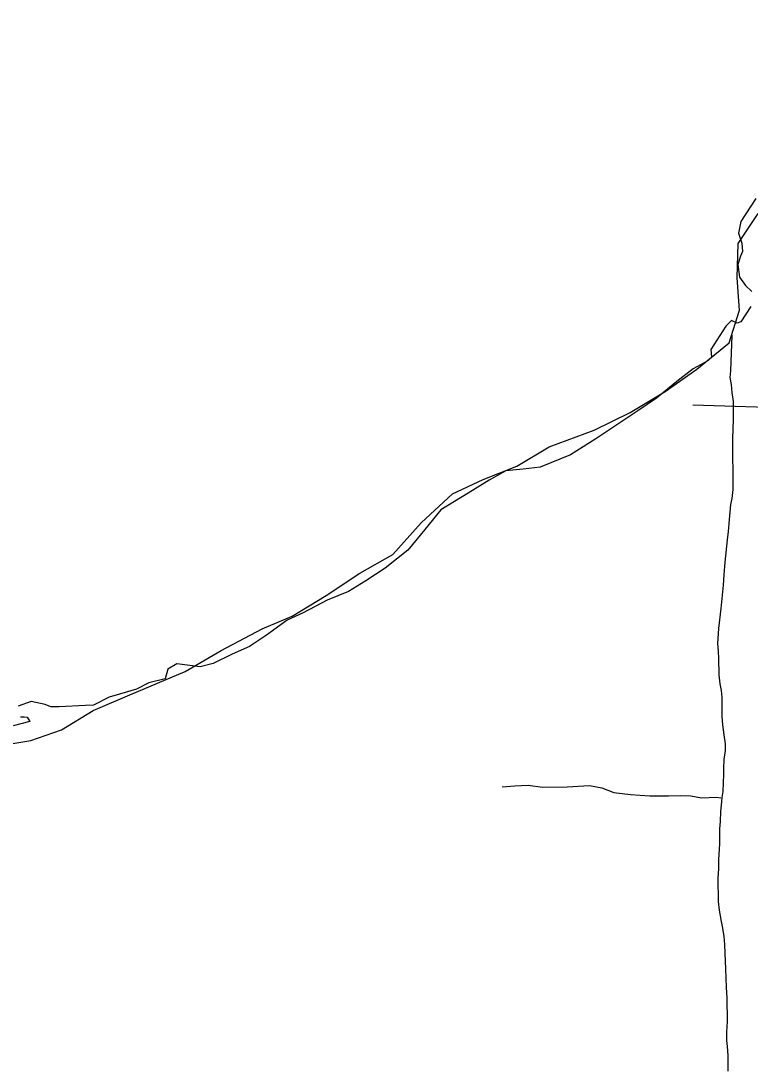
# Model space of a CAD drawing. Extents: x 0 to 34, y 0 to 22.
# Drawn here: x 4.264 to 4.4941, y 15.1527 to 15.4831 of the extents above; entities that cross this region are included whole.
import ezdxf

# ---------------------------------------------------------------- set-up
doc = ezdxf.new("R2010")
doc.units = 0
for name, color, linetype in [('GM_X_Corporation', 7, 'Continuous'), ('GM_X_Major_Lake', 7, 'Continuous'), ('GM_X_Minor_River', 7, 'Continuous'), ('GM_X_Township_Road', 7, 'Continuous')]:
    doc.layers.add(name, color=color, linetype=linetype)

msp = doc.modelspace()

# ---------------------------------------------------------------- linework, layer by layer
at = {"layer": 'GM_X_Corporation'}
for points in [[(4.49588, 15.42708), (4.49117, 15.41988), (4.4904, 15.4162), (4.49143, 15.41302), (4.49168, 15.41037), (4.491, 15.40891), (4.49018, 15.40627), (4.49078, 15.40224), (4.49263, 15.39965), (4.4946, 15.39777)], [(4.49588, 15.42708), (4.49117, 15.41988), (4.4904, 15.4162), (4.49143, 15.41302), (4.49168, 15.41037), (4.491, 15.40891), (4.49018, 15.40627), (4.49078, 15.40224), (4.49263, 15.39965), (4.4946, 15.39777)], [(4.49434, 15.39297), (4.49117, 15.38817), (4.48997, 15.38774), (4.48817, 15.38859), (4.48637, 15.3868), (4.48174, 15.37942), (4.48191, 15.37702), (4.48071, 15.37583), (4.47608, 15.37338), (4.47095, 15.36938), (4.4645, 15.36406), (4.45862, 15.36006), (4.4454, 15.35123), (4.43743, 15.34617), (4.42783, 15.34231), (4.42251, 15.34171), (4.41703, 15.34111), (4.41171, 15.3382), (4.40511, 15.33408), (4.39654, 15.32885), (4.39149, 15.3226), (4.38611, 15.31611), (4.3789, 15.3104), (4.37283, 15.30641), (4.36731, 15.30305), (4.36068, 15.30032), (4.35309, 15.29632), (4.34796, 15.29404), (4.34151, 15.28925), (4.33612, 15.28574), (4.33063, 15.28325), (4.32462, 15.28034), (4.3206, 15.27931), (4.31323, 15.28026), (4.3104, 15.27854), (4.30946, 15.27546), (4.30431, 15.27426), (4.30046, 15.27228), (4.29506, 15.27066), (4.2918, 15.26971), (4.28692, 15.26723), (4.28434, 15.26714), (4.27603, 15.26663), (4.27346, 15.26663), (4.27166, 15.2674), (4.2672, 15.26834), (4.26309, 15.26688)], [(4.49434, 15.39297), (4.49117, 15.38817), (4.48997, 15.38774), (4.48817, 15.38859), (4.48637, 15.3868), (4.48174, 15.37942), (4.48191, 15.37702), (4.48071, 15.37583), (4.47608, 15.37338), (4.47095, 15.36938), (4.4645, 15.36406), (4.45862, 15.36006), (4.4454, 15.35123), (4.43743, 15.34617), (4.42783, 15.34231), (4.42251, 15.34171), (4.41703, 15.34111), (4.41171, 15.3382), (4.40511, 15.33408), (4.39654, 15.32885), (4.39149, 15.3226), (4.38611, 15.31611), (4.3789, 15.3104), (4.37283, 15.30641), (4.36731, 15.30305), (4.36068, 15.30032), (4.35309, 15.29632), (4.34796, 15.29404), (4.34151, 15.28925), (4.33612, 15.28574), (4.33063, 15.28325), (4.32462, 15.28034), (4.3206, 15.27931), (4.31323, 15.28026), (4.3104, 15.27854), (4.30946, 15.27546), (4.30431, 15.27426), (4.30046, 15.27228), (4.29506, 15.27066), (4.2918, 15.26971), (4.28692, 15.26723), (4.28434, 15.26714), (4.27603, 15.26663), (4.27346, 15.26663), (4.27166, 15.2674), (4.2672, 15.26834), (4.26309, 15.26688)], [(4.26386, 15.26354), (4.26497, 15.26354), (4.266, 15.26337), (4.26677, 15.262), (4.26154, 15.26063)], [(4.26386, 15.26354), (4.26497, 15.26354), (4.266, 15.26337), (4.26677, 15.262), (4.26154, 15.26063)]]:
    msp.add_lwpolyline(points, dxfattribs=at)
at = {"layer": 'GM_X_Major_Lake'}
for points in [[(4.3903, 15.32476), (4.40016, 15.33388), (4.40982, 15.33844), (4.42043, 15.34262), (4.43067, 15.3487), (4.44488, 15.35402), (4.45625, 15.35952), (4.46724, 15.36617), (4.47729, 15.3732), (4.48752, 15.38156), (4.49074, 15.39181), (4.48998, 15.40207), (4.49036, 15.41289), (4.49661, 15.42239), (4.50703, 15.42144), (4.51765, 15.42847), (4.52788, 15.43512), (4.53868, 15.44252), (4.54872, 15.45107), (4.55555, 15.46076), (4.56445, 15.47026), (4.5762, 15.48313)], [(4.3903, 15.32476), (4.40016, 15.33388), (4.40982, 15.33844), (4.42043, 15.34262), (4.43067, 15.3487), (4.44488, 15.35402), (4.45625, 15.35952), (4.46724, 15.36617), (4.47729, 15.3732), (4.48752, 15.38156), (4.49074, 15.39181), (4.48998, 15.40207), (4.49036, 15.41289), (4.49661, 15.42239), (4.50703, 15.42144), (4.51765, 15.42847), (4.52788, 15.43512), (4.53868, 15.44252), (4.54872, 15.45107), (4.55555, 15.46076), (4.56445, 15.47026), (4.5762, 15.48312)], [(4.25632, 15.25429), (4.26712, 15.256), (4.27679, 15.25942), (4.28683, 15.2655), (4.29839, 15.27044), (4.31582, 15.27785), (4.3272, 15.28449), (4.34008, 15.29133), (4.34956, 15.29532), (4.36036, 15.30178), (4.37097, 15.30881), (4.3814, 15.3147), (4.3903, 15.32476)], [(4.25632, 15.25429), (4.26712, 15.256), (4.27679, 15.25942), (4.28683, 15.2655), (4.29839, 15.27044), (4.31582, 15.27785), (4.3272, 15.28449), (4.34008, 15.29133), (4.34956, 15.29532), (4.36036, 15.30178), (4.37097, 15.30881), (4.3814, 15.3147), (4.3903, 15.32476)], [(4.25632, 15.25429), (4.26712, 15.256), (4.27679, 15.25942), (4.28683, 15.2655), (4.29839, 15.27044), (4.31582, 15.27785), (4.3272, 15.28449), (4.34008, 15.29133), (4.34956, 15.29532), (4.36036, 15.30178), (4.37097, 15.30881), (4.3814, 15.3147), (4.3903, 15.32476)]]:
    msp.add_lwpolyline(points, dxfattribs=at)
at = {"layer": 'GM_X_Minor_River'}
for points in [[(4.48828, 15.38397), (4.48788, 15.37272), (4.4877, 15.37063), (4.48809, 15.36835), (4.48829, 15.36588), (4.48869, 15.36304), (4.48871, 15.35734), (4.48855, 15.35126), (4.48864, 15.33531), (4.48827, 15.33246), (4.4879, 15.33056), (4.48736, 15.32448), (4.48719, 15.32201), (4.48682, 15.31935), (4.4861, 15.31232), (4.48574, 15.30833), (4.48556, 15.3051), (4.48484, 15.29769), (4.48411, 15.29142), (4.48376, 15.28667), (4.48396, 15.2842), (4.48416, 15.28192), (4.48419, 15.2768), (4.48458, 15.27395), (4.48497, 15.27186), (4.48517, 15.26977), (4.4852, 15.2637), (4.48541, 15.26104), (4.4858, 15.25781), (4.4862, 15.25496), (4.48621, 15.25287), (4.48584, 15.25002), (4.48566, 15.24736), (4.48567, 15.24546), (4.48551, 15.23996), (4.48514, 15.23806), (4.48496, 15.23559), (4.48479, 15.23369), (4.48461, 15.23046), (4.48443, 15.22818), (4.48446, 15.22343), (4.4841, 15.21849), (4.48412, 15.21564), (4.48394, 15.2126), (4.48398, 15.2052), (4.48437, 15.20254), (4.48496, 15.19893), (4.48535, 15.19685), (4.48574, 15.19419), (4.48595, 15.19172), (4.48615, 15.18887), (4.48616, 15.1864), (4.48636, 15.18394), (4.48638, 15.18109), (4.48658, 15.17805), (4.48679, 15.17482), (4.48683, 15.16741), (4.48665, 15.164), (4.48667, 15.16134), (4.48687, 15.15944), (4.48707, 15.15659), (4.4871, 15.15165)], [(4.41584, 15.24147), (4.41983, 15.24173), (4.42402, 15.24199), (4.42855, 15.24129), (4.43634, 15.24145), (4.44337, 15.24181), (4.44734, 15.24113), (4.4511, 15.23969), (4.45639, 15.23897), (4.46246, 15.2386), (4.46834, 15.23862), (4.47214, 15.2387), (4.47537, 15.23861), (4.47877, 15.23794), (4.48352, 15.23818), (4.48483, 15.23799)]]:
    msp.add_lwpolyline(points, dxfattribs=at)
at = {"layer": 'GM_X_Township_Road'}
msp.add_lwpolyline([(4.60058, 15.35795), (4.49942, 15.36114), (4.47603, 15.36187)], dxfattribs=at)

doc.saveas('drawing.dxf')
